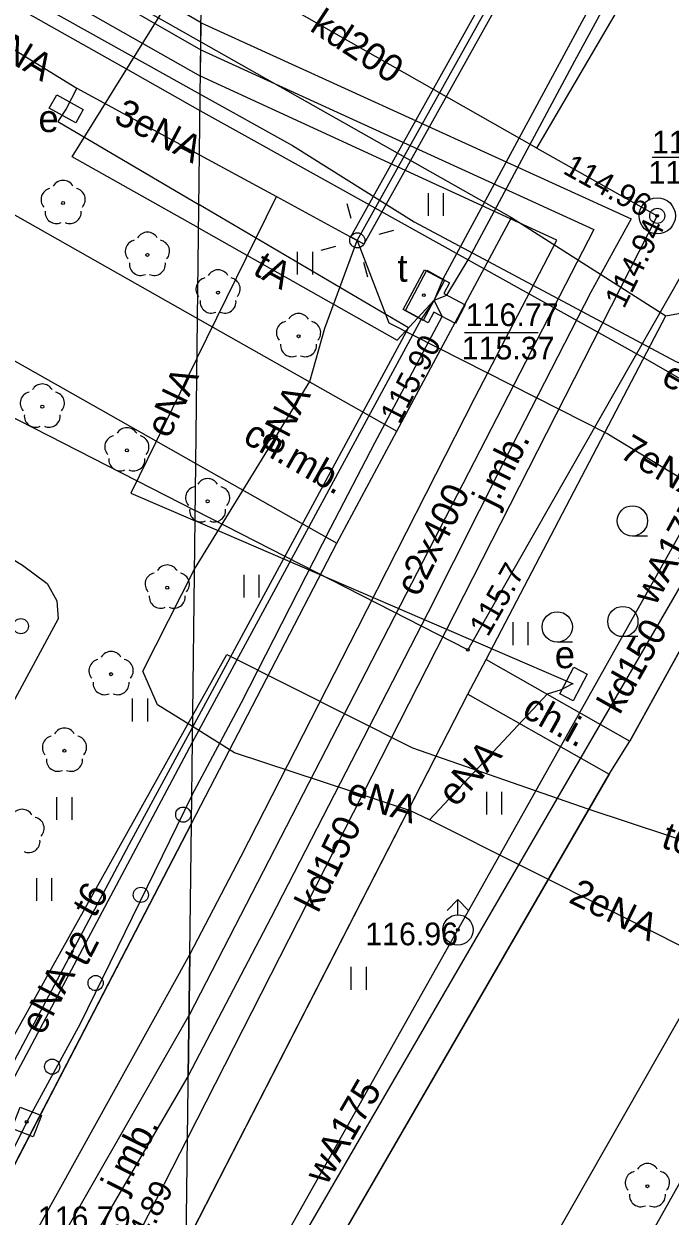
# Model space of a CAD drawing. Extents: x 6434771 to 6436222, y 5663454 to 5664782.
# Drawn here: x 6435272.22 to 6435293.57, y 5663946.72 to 5663986.11 of the extents above; entities that cross this region are included whole.
import ezdxf

# ---------------------------------------------------------------- set-up
doc = ezdxf.new("R2010")
doc.units = 0
for name, color, linetype in [('Warstwa 1', 7, 'Continuous'), ('Warstwa 10', 7, 'Continuous'), ('Warstwa 11', 7, 'Continuous'), ('Warstwa 12', 7, 'Continuous'), ('Warstwa 13', 7, 'Continuous'), ('Warstwa 14', 7, 'Continuous'), ('Warstwa 15', 7, 'Continuous'), ('Warstwa 2', 7, 'Continuous'), ('Warstwa 21', 7, 'Continuous'), ('Warstwa 4', 7, 'Continuous'), ('Warstwa 5', 7, 'Continuous'), ('Warstwa 6', 7, 'Continuous'), ('Warstwa 7', 7, 'Continuous'), ('Warstwa 8', 7, 'Continuous'), ('Warstwa 9', 7, 'Continuous')]:
    doc.layers.add(name, color=color, linetype=linetype)

msp = doc.modelspace()

# ---------------------------------------------------------------- linework, layer by layer
at = {"layer": 'Warstwa 1'}
for centre in [(6435277.487, 5663959.988), (6435276.085, 5663957.335), (6435274.59, 5663954.423), (6435273.156, 5663951.66)]:
    msp.add_circle(centre, 0.25, dxfattribs=at)
at = {"layer": 'Warstwa 10'}
for points in [[(6435512.08, 5664031.68), (6435519.26, 5664044.9), (6435520.43, 5664047.46), (6435517.52, 5664049.32), (6435488.86, 5664065.55), (6435459.11, 5664082.2), (6435427.46, 5664100.1), (6435402.03, 5664114.43), (6435399.19, 5664115.75), (6435391.2, 5664109.31), (6435384.85, 5664113.55), (6435364.69, 5664124.71), (6435341.99, 5664084.56), (6435345.46, 5664082.7), (6435349.36, 5664079.95), (6435341.23, 5664057.14), (6435338.72, 5664053.07), (6435311.53, 5664008.68), (6435286.89, 5663965.43), (6435277.879, 5663970.039)], [(6435194.863, 5664030.654), (6435197.25, 5664029.24), (6435189.43, 5664015.64), (6435197.99, 5664010.91), (6435240.03, 5663989.4), (6435277.879, 5663970.039)], [(6435194.765, 5664030.481), (6435195.631, 5664030.341), (6435197.571, 5664029.427), (6435197.178, 5664027.592), (6435195.719, 5664024.359), (6435195.098, 5664023.437), (6435194.918, 5664021.799), (6435195.835, 5664020.718), (6435202.124, 5664017.311), (6435202.843, 5664017.233), (6435203.742, 5664017.932), (6435204.895, 5664019.848), (6435206.253, 5664022.152), (6435206.54, 5664022.678), (6435207.695, 5664023.114), (6435215.246, 5664018.983), (6435217.847, 5664017.401), (6435225.366, 5664013.16), (6435278.045, 5663983.795)], [(6435201.227, 5664026.623), (6435217.366, 5664017.317), (6435238.266, 5664005.654), (6435275.486, 5663984.693), (6435278.039, 5663983.251)], [(6435207.17, 5664008.71), (6435207.27, 5664005.6), (6435207.51, 5664004.87), (6435230.56, 5663991.81), (6435245.83, 5663983.19), (6435246.99, 5663982.46), (6435252.03, 5663979.49), (6435254.89, 5663977.96), (6435256.45, 5663977.05), (6435269.79, 5663969.69), (6435271.18, 5663968.82), (6435272.18, 5663968.23), (6435272.99, 5663967.62), (6435273.31, 5663967.05), (6435273.35, 5663966.46), (6435270.72, 5663961.6), (6435270, 5663960.16), (6435266.15, 5663953.15), (6435261.364, 5663944.262)], [(6435278.045, 5663983.795), (6435281.095, 5663982.095), (6435285.115, 5663979.567), (6435293.76, 5663974.962), (6435295.342, 5663974.333), (6435296.802, 5663973.505), (6435303.769, 5663969.071), (6435306.79, 5663967.53)], [(6435278.039, 5663983.251), (6435282.572, 5663980.725), (6435292.751, 5663975.054), (6435303.11, 5663969.089), (6435308.3, 5663965.9)]]:
    msp.add_lwpolyline(points, dxfattribs=at)
msp.add_circle((6435272.122, 5663966.213), 0.25, dxfattribs=at)
at = {"layer": 'Warstwa 11'}
for centre in [(6435273.518, 5663980.192), (6435276.302, 5663978.479), (6435278.636, 5663977.235), (6435281.296, 5663975.793), (6435272.83, 5663973.465), (6435275.623, 5663972.021), (6435278.293, 5663970.339), (6435276.958, 5663967.485), (6435275.103, 5663964.627), (6435273.562, 5663962.095), (6435292.823, 5663947.71)]:
    msp.add_circle(centre, 0.05, dxfattribs=at)
for centre, start, end in [((6435273.161, 5663980.308), 102.1471, 221.8529), ((6435273.518, 5663980.567), 30.1471, 149.8529), ((6435273.875, 5663980.308), 318.1471, 77.8529), ((6435273.298, 5663979.889), 174.1471, 293.8529), ((6435273.738, 5663979.889), 246.1471, 5.8529), ((6435276.302, 5663978.854), 30.1471, 149.8529), ((6435275.945, 5663978.595), 102.1471, 221.8529), ((6435276.659, 5663978.595), 318.1471, 77.8529), ((6435276.082, 5663978.176), 174.1471, 293.8529), ((6435276.522, 5663978.176), 246.1471, 5.8529), ((6435278.636, 5663977.61), 30.1471, 149.8529), ((6435278.279, 5663977.351), 102.1471, 221.8529), ((6435278.993, 5663977.351), 318.1471, 77.8529), ((6435278.416, 5663976.932), 174.1471, 293.8529), ((6435278.856, 5663976.932), 246.1471, 5.8529), ((6435280.939, 5663975.909), 102.1471, 221.8529), ((6435281.296, 5663976.168), 30.1471, 149.8529), ((6435281.653, 5663975.909), 318.1471, 77.8529), ((6435281.076, 5663975.49), 174.1471, 293.8529), ((6435281.516, 5663975.49), 246.1471, 5.8529), ((6435272.473, 5663973.581), 102.1471, 221.8529), ((6435272.83, 5663973.84), 30.1471, 149.8529), ((6435273.187, 5663973.581), 318.1471, 77.8529), ((6435272.61, 5663973.162), 174.1471, 293.8529), ((6435273.05, 5663973.162), 246.1471, 5.8529), ((6435275.623, 5663972.396), 30.1471, 149.8529), ((6435275.266, 5663972.137), 102.1471, 221.8529), ((6435275.98, 5663972.137), 318.1471, 77.8529), ((6435275.403, 5663971.718), 174.1471, 293.8529), ((6435275.843, 5663971.718), 246.1471, 5.8529), ((6435277.936, 5663970.455), 102.1471, 221.8529), ((6435278.293, 5663970.714), 30.1471, 149.8529), ((6435278.65, 5663970.455), 318.1471, 77.8529), ((6435278.073, 5663970.036), 174.1471, 293.8529), ((6435278.513, 5663970.036), 246.1471, 5.8529), ((6435276.601, 5663967.601), 102.1471, 221.8529), ((6435276.958, 5663967.86), 30.1471, 149.8529), ((6435277.315, 5663967.601), 318.1471, 77.8529), ((6435276.738, 5663967.182), 174.1471, 293.8529), ((6435277.178, 5663967.182), 246.1471, 5.8529), ((6435275.103, 5663965.002), 30.1471, 149.8529), ((6435274.746, 5663964.743), 102.1471, 221.8529), ((6435275.46, 5663964.743), 318.1471, 77.8529), ((6435274.883, 5663964.324), 174.1471, 293.8529), ((6435275.323, 5663964.324), 246.1471, 5.8529), ((6435273.562, 5663962.47), 30.1471, 149.8529), ((6435273.205, 5663962.211), 102.1471, 221.8529), ((6435273.919, 5663962.211), 318.1471, 77.8529), ((6435273.342, 5663961.792), 174.1471, 293.8529), ((6435273.782, 5663961.792), 246.1471, 5.8529), ((6435272.16, 5663959.787), 30.1471, 149.8529), ((6435272.517, 5663959.528), 318.1471, 77.8529), ((6435272.38, 5663959.109), 246.1471, 5.8529), ((6435292.823, 5663948.085), 30.1471, 149.8529), ((6435292.466, 5663947.826), 102.1471, 221.8529), ((6435293.18, 5663947.826), 318.1471, 77.8529), ((6435292.603, 5663947.407), 174.1471, 293.8529), ((6435293.043, 5663947.407), 246.1471, 5.8529)]:
    msp.add_arc(centre, 0.375, start, end, dxfattribs=at)
at = {"layer": 'Warstwa 12'}
for points in [[(6435151.025, 5664077.153), (6435148.188, 5664071.505), (6435173.686, 5664056.544), (6435192.8, 5664045.475), (6435214.473, 5664033.101), (6435209.205, 5664024.403), (6435224.292, 5664015.821), (6435225.396, 5664015.178), (6435226.507, 5664014.548), (6435246.965, 5664002.888), (6435264.144, 5663993.235), (6435278.063, 5663985.254)], [(6435289.534, 5663961.477), (6435322.08, 5664019.492), (6435326.538, 5664027.619)], [(6435409.774, 5664012.614), (6435408.304, 5664014.331), (6435407.724, 5664014.288), (6435407.297, 5664014.573), (6435397.64, 5664020.69), (6435397.222, 5664020.855), (6435396.519, 5664020.573), (6435366.851, 5664012.681), (6435342.945, 5664006.489), (6435342.251, 5664006.168), (6435341.528, 5664005.987), (6435322.43, 5664015.318), (6435309.126, 5664020.108), (6435308.369, 5664020.308), (6435307.798, 5664020.225), (6435304.567, 5664011.943), (6435286.062, 5663977.675), (6435285.778, 5663976.98), (6435285.346, 5663976.354), (6435277.786, 5663962.369)], [(6435283.237, 5663978.959), (6435301.841, 5664012.276)], [(6435254.075, 5663995.512), (6435268.607, 5663987.296), (6435273.967, 5663983.992)], [(6435277.765, 5663960.617), (6435279.414, 5663963.691), (6435282.356, 5663969.456), (6435283.815, 5663972.268), (6435286.045, 5663976.44), (6435285.778, 5663976.98), (6435286.201, 5663977.149), (6435286.931, 5663978.376), (6435290.425, 5663984.886), (6435294.419, 5663992.252)], [(6435277.992, 5663979.369), (6435273.82, 5663981.723), (6435278.103, 5663988.621)], [(6435278.063, 5663985.254), (6435291.054, 5663979.32), (6435277.677, 5663953.361)], [(6435273.967, 5663983.992), (6435273.619, 5663983.306)], [(6435273.967, 5663983.992), (6435278.021, 5663981.79)], [(6435273.619, 5663983.306), (6435273.34, 5663982.89), (6435278.001, 5663980.147)], [(6435278.021, 5663981.79), (6435280.569, 5663980.408)], [(6435277.94, 5663975.054), (6435280.569, 5663980.408)], [(6435280.569, 5663980.408), (6435283.237, 5663978.959)], [(6435277.792, 5663962.869), (6435284.93, 5663976.07), (6435278.001, 5663980.147)], [(6435277.992, 5663979.369), (6435284.557, 5663975.663), (6435285.778, 5663976.98)], [(6435277.855, 5663968.096), (6435281.671, 5663974.298), (6435282.162, 5663976.062), (6435283.237, 5663978.959)], [(6435283.237, 5663978.959), (6435284.284, 5663976.237), (6435291.511, 5663972.569), (6435296.078, 5663969.804)], [(6435277.94, 5663975.054), (6435275.756, 5663970.609), (6435277.875, 5663969.696)], [(6435290.381, 5663964.302), (6435277.875, 5663969.696)], [(6435277.793, 5663962.894), (6435276.631, 5663963.618), (6435276.155, 5663964.724), (6435277.855, 5663968.096)], [(6435277.797, 5663963.253), (6435278.93, 5663965.28), (6435285.06, 5663962.19), (6435290.85, 5663960.18), (6435297.58, 5663957.95), (6435307.26, 5663955.53)], [(6435285.626, 5663959.81), (6435289.517, 5663963.973), (6435289.988, 5663964.117), (6435290.335, 5663964.304)], [(6435267.139, 5663944.192), (6435277.797, 5663963.253)], [(6435267.829, 5663944.184), (6435275.7, 5663959), (6435277.792, 5663962.869)], [(6435285.626, 5663959.81), (6435284.99, 5663960.117), (6435279.182, 5663962.027), (6435277.793, 5663962.894)], [(6435277.786, 5663962.369), (6435268.099, 5663944.181)], [(6435279.734, 5663944.04), (6435286.562, 5663956.178), (6435289.534, 5663961.477)], [(6435277.765, 5663960.617), (6435274.083, 5663953.079), (6435272.313, 5663949.833), (6435269.48, 5663944.164)], [(6435297.343, 5663954.498), (6435295.02, 5663955.096), (6435285.626, 5663959.81)], [(6435272.411, 5663944.128), (6435277.677, 5663953.361)]]:
    msp.add_lwpolyline(points, dxfattribs=at)
at = {"layer": 'Warstwa 14'}
for p, q in [((6435292.975, 5663981.707), (6435295.376, 5663981.707)), ((6435286.777, 5663975.919), (6435289.212, 5663975.919))]:
    msp.add_line(p, q, dxfattribs=at)
for centre in [(6435293.148, 5663979.77), (6435293.148, 5663979.77), (6435293.148, 5663979.77), (6435285.436, 5663977.153), (6435285.436, 5663977.153), (6435286.89, 5663965.43), (6435272.313, 5663949.833)]:
    msp.add_circle(centre, 0.045, dxfattribs=at)
at = {"layer": 'Warstwa 15'}
msp.add_lwpolyline([(6435286.28, 5663977.552), (6435286.097, 5663977.204), (6435286.805, 5663976.831), (6435286.478, 5663976.212), (6435285.771, 5663976.585), (6435285.584, 5663976.231), (6435284.829, 5663976.64), (6435285.535, 5663977.971)], close=True, dxfattribs=at)
msp.add_circle((6435293.148, 5663979.77), 0.6, dxfattribs=at)
at = {"layer": 'Warstwa 2'}
msp.add_circle((6435283.237, 5663978.959), 0.25, dxfattribs=at)
at = {"layer": 'Warstwa 21'}
for points in [[(6435273.934, 5663982.844), (6435273.061, 5663983.331), (6435273.304, 5663983.768), (6435274.177, 5663983.281), (6435273.934, 5663982.844)], [(6435290.836, 5663964.627), (6435290.368, 5663963.743), (6435289.926, 5663963.977), (6435290.394, 5663964.861), (6435290.836, 5663964.627)]]:
    msp.add_lwpolyline(points, dxfattribs=at)
at = {"layer": 'Warstwa 4'}
for points in [[(6435283.034, 5663979.681), (6435282.898, 5663980.162)], [(6435283.959, 5663979.162), (6435284.44, 5663979.298)], [(6435282.515, 5663978.756), (6435282.034, 5663978.62)], [(6435283.44, 5663978.237), (6435283.576, 5663977.756)], [(6435286.208, 5663956.824), (6435286.562, 5663957.178)], [(6435286.916, 5663956.824), (6435286.562, 5663957.178)], [(6435286.562, 5663956.678), (6435286.562, 5663957.178)]]:
    msp.add_lwpolyline(points, dxfattribs=at)
for points in [[(6435285.463, 5663977.991), (6435286.123, 5663977.634), (6435285.409, 5663976.315), (6435284.749, 5663976.672)], [(6435271.826, 5663949.622), (6435272.102, 5663950.32), (6435272.8, 5663950.044), (6435272.524, 5663949.346)]]:
    msp.add_lwpolyline(points, close=True, dxfattribs=at)
for centre, radius in [((6435293.148, 5663979.77), 0.25), ((6435286.562, 5663956.178), 0.5)]:
    msp.add_circle(centre, radius, dxfattribs=at)
at = {"layer": 'Warstwa 5'}
for p, q in [((6435220.837, 5664018.018), (6435278.066, 5663985.52)), ((6435212.27, 5664013.549), (6435277.955, 5663976.38)), ((6435217.674, 5664005.633), (6435277.898, 5663971.59)), ((6435277.955, 5663976.38), (6435278.066, 5663985.52)), ((6435277.956, 5663976.38), (6435278.066, 5663985.52)), ((6435278.066, 5663985.52), (6435288.327, 5663979.718)), ((6435285.59, 5663979.768), (6435285.59, 5663980.518)), ((6435286.09, 5663979.768), (6435286.09, 5663980.518)), ((6435284.541, 5663972.653), (6435288.327, 5663979.718)), ((6435281.265, 5663977.828), (6435281.265, 5663978.578)), ((6435281.765, 5663977.828), (6435281.765, 5663978.578)), ((6435293.436, 5663976.47), (6435296.752, 5663977.072)), ((6435277.956, 5663976.38), (6435284.541, 5663972.653)), ((6435287.5, 5663965.107), (6435293.436, 5663976.47)), ((6435292.238, 5663962.41), (6435298.817, 5663974.332)), ((6435277.754, 5663959.697), (6435277.898, 5663971.59)), ((6435277.754, 5663959.697), (6435277.898, 5663971.59)), ((6435277.898, 5663971.59), (6435282.556, 5663968.957)), ((6435277.754, 5663959.697), (6435282.556, 5663968.957)), ((6435279.495, 5663967.162), (6435279.495, 5663967.912)), ((6435279.995, 5663967.162), (6435279.995, 5663967.912)), ((6435288.388, 5663965.59), (6435288.388, 5663966.34)), ((6435288.888, 5663965.59), (6435288.888, 5663966.34)), ((6435287.5, 5663965.107), (6435292.238, 5663962.41)), ((6435275.813, 5663963.068), (6435275.813, 5663963.818)), ((6435276.313, 5663963.068), (6435276.313, 5663963.818)), ((6435277.586, 5663945.824), (6435286.886, 5663963.965)), ((6435286.886, 5663963.965), (6435291.555, 5663961.328)), ((6435281.551, 5663944.018), (6435291.555, 5663961.328)), ((6435273.313, 5663959.818), (6435273.313, 5663960.568)), ((6435273.813, 5663959.818), (6435273.813, 5663960.568)), ((6435287.513, 5663959.991), (6435287.513, 5663960.741)), ((6435288.013, 5663959.991), (6435288.013, 5663960.741)), ((6435269.697, 5663944.161), (6435277.754, 5663959.697)), ((6435272.649, 5663957.139), (6435272.649, 5663957.889)), ((6435273.149, 5663957.139), (6435273.149, 5663957.889)), ((6435283.038, 5663954.203), (6435283.038, 5663954.953)), ((6435283.538, 5663954.203), (6435283.538, 5663954.953))]:
    msp.add_line(p, q, dxfattribs=at)
at = {"layer": 'Warstwa 6'}
for p, q in [((6435292.827, 5663969.192), (6435292.327, 5663969.192)), ((6435290.343, 5663965.689), (6435289.843, 5663965.689)), ((6435292.512, 5663965.867), (6435292.012, 5663965.867))]:
    msp.add_line(p, q, dxfattribs=at)
for points in [[(6435287.5, 5663965.107), (6435293.436, 5663976.47)], [(6435298.817, 5663974.332), (6435292.238, 5663962.41)], [(6435277.754, 5663959.697), (6435282.556, 5663968.957)], [(6435277.586, 5663945.824), (6435286.886, 5663963.965)], [(6435291.555, 5663961.328), (6435281.551, 5663944.018)], [(6435277.754, 5663959.697), (6435269.697, 5663944.161)]]:
    msp.add_lwpolyline(points, dxfattribs=at)
for centre, radius in [((6435293.148, 5663979.77), 0.045), ((6435285.436, 5663977.153), 0.045), ((6435292.327, 5663969.692), 0.5), ((6435292.012, 5663966.367), 0.5), ((6435289.843, 5663966.189), 0.5), ((6435286.562, 5663956.178), 0.045), ((6435272.313, 5663949.833), 0.045)]:
    msp.add_circle(centre, radius, dxfattribs=at)
at = {"layer": 'Warstwa 7'}
for points in [[(6435289.173, 5663982.006), (6435316.133, 5664028.044)], [(6435289.173, 5663982.006), (6435278.1, 5663988.307)], [(6435305.796, 5663988.036), (6435280.271, 5663944.033)], [(6435289.173, 5663982.006), (6435293.148, 5663979.77), (6435277.628, 5663949.3)], [(6435277.628, 5663949.3), (6435275.037, 5663944.237), (6435274.97, 5663944.098)]]:
    msp.add_lwpolyline(points, dxfattribs=at)
at = {"layer": 'Warstwa 8'}
for p, q in [((6435278.066, 5663985.52), (6435278.525, 5664023.513)), ((6435278.066, 5663985.52), (6435278.525, 5664023.513)), ((6435220.837, 5664018.018), (6435278.066, 5663985.52)), ((6435278.066, 5663985.52), (6435288.327, 5663979.718)), ((6435284.541, 5663972.653), (6435288.327, 5663979.718)), ((6435288.327, 5663979.718), (6435293.436, 5663976.47)), ((6435288.327, 5663979.718), (6435293.436, 5663976.47)), ((6435293.436, 5663976.47), (6435296.752, 5663977.072)), ((6435287.5, 5663965.107), (6435293.436, 5663976.47)), ((6435292.238, 5663962.41), (6435298.817, 5663974.332)), ((6435282.556, 5663968.957), (6435284.541, 5663972.653)), ((6435288.565, 5663943.933), (6435303.779, 5663970.651)), ((6435291.684, 5663943.896), (6435305.932, 5663969.275)), ((6435277.754, 5663959.697), (6435282.556, 5663968.957)), ((6435286.886, 5663963.965), (6435287.5, 5663965.107)), ((6435277.586, 5663945.824), (6435286.886, 5663963.965)), ((6435291.555, 5663961.328), (6435292.238, 5663962.41)), ((6435281.551, 5663944.018), (6435291.555, 5663961.328)), ((6435269.697, 5663944.161), (6435277.754, 5663959.697)), ((6435277.586, 5663945.824), (6435277.754, 5663959.697)), ((6435277.586, 5663945.824), (6435277.754, 5663959.697))]:
    msp.add_line(p, q, dxfattribs=at)
for points in [[(6435225.748, 5664014.027), (6435253.143, 5663998.499), (6435278.052, 5663984.385), (6435278.074, 5663986.145), (6435269.532, 5663991.086), (6435237.727, 5664009.128), (6435226.593, 5664015.451)], [(6435301.623, 5664012.398), (6435302.06, 5664012.154), (6435283.456, 5663978.838), (6435283.019, 5663979.081)], [(6435277.701, 5663955.361), (6435279.4, 5663958.615), (6435283.251, 5663966.159), (6435287.126, 5663973.761), (6435289.828, 5663978.967), (6435278.052, 5663984.385), (6435278.074, 5663986.145), (6435292.281, 5663979.673), (6435290.952, 5663977.245), (6435288.109, 5663971.706), (6435285.564, 5663966.657), (6435283.431, 5663962.498), (6435280.383, 5663956.581), (6435277.653, 5663951.36)], [(6435271.445, 5663944.14), (6435271.443, 5663944.141), (6435272.042, 5663945.158), (6435277.701, 5663955.361), (6435277.653, 5663951.36), (6435273.42, 5663944.116)]]:
    msp.add_lwpolyline(points, close=True, dxfattribs=at)
at = {"layer": 'Warstwa 9'}
for p, q in [((6435212.27, 5664013.549), (6435277.955, 5663976.38)), ((6435217.674, 5664005.633), (6435277.898, 5663971.59)), ((6435277.898, 5663971.59), (6435277.955, 5663976.38)), ((6435277.898, 5663971.59), (6435277.956, 5663976.38)), ((6435277.956, 5663976.38), (6435284.541, 5663972.653)), ((6435282.556, 5663968.957), (6435284.541, 5663972.653)), ((6435277.898, 5663971.59), (6435282.556, 5663968.957)), ((6435286.886, 5663963.965), (6435287.5, 5663965.107)), ((6435287.5, 5663965.107), (6435292.238, 5663962.41)), ((6435286.886, 5663963.965), (6435291.555, 5663961.328)), ((6435291.555, 5663961.328), (6435292.238, 5663962.41))]:
    msp.add_line(p, q, dxfattribs=at)

# ---------------------------------------------------------------- texts
at = {"layer": 'Warstwa 11'}
msp.add_text('eSA', height=0.9, rotation=330.0638, dxfattribs=at).set_placement((6435293.235, 5663974.256))
at = {"layer": 'Warstwa 13'}
for s, rotation, p in [('3eNA', 329.0382, (6435270.251, 5663985.736)), ('3eNA', 332.1895, (6435275.144, 5663982.891)), ('tA', 331.2498, (6435279.746, 5663977.856)), ('eNA', 64.5265, (6435277.014, 5663972.377)), ('eNA', 62.2977, (6435280.629, 5663971.796)), ('7eNA', 329.4966, (6435291.852, 5663971.82)), ('c2x400', 63.4322, (6435285.254, 5663967.146)), ('wA175', 61.4039, (6435293.082, 5663966.852)), ('wA175', 61.4039, (6435293.082, 5663966.852)), ('eNA', 47.63, (6435286.485, 5663960.203)), ('eNA', 342.4855, (6435282.817, 5663960.39)), ('t6', 341.6662, (6435293.24, 5663958.915)), ('t6', 60.7908, (6435274.557, 5663956.536)), ('2eNA', 334.0459, (6435290.184, 5663957.103)), ('t2', 62.6529, (6435274.275, 5663954.923)), ('eNA', 62.0227, (6435272.841, 5663952.659)), ('wA175', 59.8512, (6435282.218, 5663947.709))]:
    msp.add_text(s, height=0.9, rotation=rotation, dxfattribs=at).set_placement(p)
at = {"layer": 'Warstwa 14'}
for s, rotation, p in [('114.96', 331.0493, (6435289.993, 5663981.192)), ('114.94', 63.7014, (6435292.05, 5663976.675)), ('115.90', 62.567, (6435284.623, 5663972.851)), ('115.7', 60.3267, (6435287.55, 5663965.831)), ('114.89', 63.5869, (6435275.814, 5663944.898))]:
    msp.add_text(s, height=0.75, rotation=rotation, dxfattribs=at).set_placement(p)
for s, p in [('114.78', (6435292.858, 5663980.832)), ('115.37', (6435286.687, 5663975.024))]:
    msp.add_text(s, height=0.75, dxfattribs=at).set_placement(p)
at = {"layer": 'Warstwa 21'}
for p in [(6435272.703, 5663982.537), (6435289.762, 5663964.824)]:
    msp.add_text('e', height=0.9, dxfattribs=at).set_placement(p)
at = {"layer": 'Warstwa 5'}
msp.add_text('t', height=0.9, dxfattribs=at).set_placement((6435284.56, 5663977.592))
at = {"layer": 'Warstwa 6'}
for s, p in [('116.69', (6435292.974, 5663981.832)), ('116.77', (6435286.821, 5663976.129)), ('116.96', (6435283.499, 5663955.67)), ('116.79', (6435272.682, 5663946.292))]:
    msp.add_text(s, height=0.75, dxfattribs=at).set_placement(p)
at = {"layer": 'Warstwa 7'}
for s, rotation, p in [('kd200', 326.6547, (6435281.628, 5663985.91)), ('kd150', 60.5788, (6435291.906, 5663963.256)), ('kd150', 63.5869, (6435281.942, 5663956.705))]:
    msp.add_text(s, height=0.9, rotation=rotation, dxfattribs=at).set_placement(p)
at = {"layer": 'Warstwa 8'}
for rotation, p in [(63.3921, (6435287.803, 5663970.083)), (63.2832, (6435275.535, 5663947.42))]:
    msp.add_text('j.mb.', height=0.9, rotation=rotation, dxfattribs=at).set_placement(p)
at = {"layer": 'Warstwa 9'}
for s, rotation, p in [('ch.mb.', 330.5222, (6435279.413, 5663972.308)), ('ch.i.', 330.8889, (6435288.635, 5663963.257))]:
    msp.add_text(s, height=0.9, rotation=rotation, dxfattribs=at).set_placement(p)

doc.saveas('drawing.dxf')
